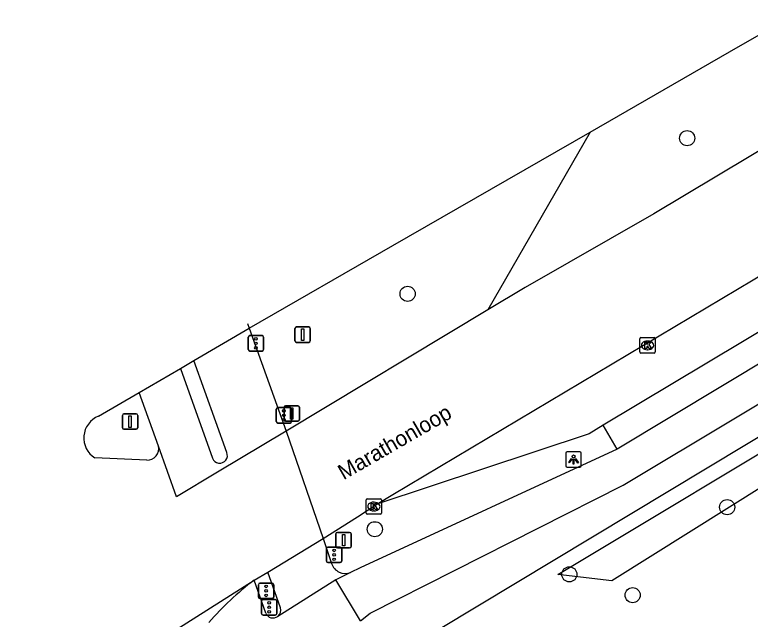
# Model space of a CAD drawing. Extents: x 158838 to 160074, y 386376 to 387776.
# Drawn here: x 159127.38 to 159174.89, y 387380.8 to 387419.84 of the extents above; entities that cross this region are included whole.
import ezdxf

# ---------------------------------------------------------------- set-up
doc = ezdxf.new("R2010")
doc.units = 0
for name, color, linetype in [('IMGEO_Berm_groen', 7, 'Continuous'), ('IMGEO_Boom', 7, 'Continuous'), ('IMGEO_Fietspad_gesloten', 7, 'Continuous'), ('IMGEO_Fietspad_open', 7, 'Continuous'), ('IMGEO_Groenvoorziening', 7, 'Continuous'), ('IMGEO_Kolk', 7, 'Continuous'), ('IMGEO_Lichtpunt', 7, 'Continuous'), ('IMGEO_Openbare_ruimte_label', 7, 'Continuous'), ('IMGEO_Portaal', 7, 'Continuous'), ('IMGEO_Rijbaan_lokaal_gesloten', 7, 'Continuous'), ('IMGEO_Rijbaan_lokaal_open', 7, 'Continuous'), ('IMGEO_Verkeersbordpaal', 7, 'Continuous'), ('IMGEO_Verkeersregelinstallatiepaal', 7, 'Continuous'), ('IMGEO_Voetpad_open', 7, 'Continuous')]:
    doc.layers.add(name, color=color, linetype=linetype)

msp = doc.modelspace()

# ---------------------------------------------------------------- linework, layer by layer
at = {"layer": 'IMGEO_Berm_groen'}
msp.add_lwpolyline([(159164.543, 387412.263), (159157.947, 387400.781)], dxfattribs=at)
at = {"layer": 'IMGEO_Boom'}
for centre in [(159170.813, 387411.863), (159152.756, 387401.816), (159173.399, 387388.041), (159150.636, 387386.614), (159163.205, 387383.702), (159167.294, 387382.361)]:
    msp.add_circle(centre, 0.489, dxfattribs=at)
at = {"layer": 'IMGEO_Fietspad_gesloten'}
for points in [[(159149.704, 387380.694), (159150.347, 387381.186), (159166.672, 387389.456), (159181.304, 387398.214), (159200.446, 387410.929), (159304.411, 387471.978), (159321.929, 387480.06)], [(159166.293, 387391.788), (159149.682, 387384.118), (159149.078, 387383.824)], [(159149.078, 387383.824), (159148.12, 387383.346)], [(159149.704, 387380.694), (159148.12, 387383.346)]]:
    msp.add_lwpolyline(points, dxfattribs=at)
at = {"layer": 'IMGEO_Fietspad_open'}
for points in [[(159143.589, 387381.202), (159142.843, 387383.322)], [(159148.12, 387383.346), (159144.371, 387380.989)]]:
    msp.add_lwpolyline(points, dxfattribs=at)
msp.add_arc((159144.062, 387381.396), 0.511, 202.3049, 307.222, dxfattribs=at)
at = {"layer": 'IMGEO_Groenvoorziening'}
msp.add_lwpolyline([(159224.027, 387418.443), (159180.987, 387392.691), (159165.943, 387383.274), (159162.451, 387383.685), (159180.174, 387394.325), (159223.258, 387419.712)], dxfattribs=at)
at = {"layer": 'IMGEO_Kolk'}
for p, q in [((159167.832, 387398.987), (159168.684, 387398.987)), ((159167.757, 387398.061), (159167.757, 387398.913)), ((159168.245, 387398.767), (159168.27, 387398.767)), ((159168.758, 387398.913), (159168.758, 387398.061)), ((159168.268, 387398.207), (159168.243, 387398.207)), ((159168.684, 387397.987), (159167.832, 387397.987)), ((159150.078, 387387.656), (159150.078, 387388.508)), ((159150.153, 387388.582), (159151.005, 387388.582)), ((159151.079, 387388.508), (159151.079, 387387.656)), ((159150.566, 387388.362), (159150.591, 387388.362)), ((159151.005, 387387.582), (159150.153, 387387.582)), ((159150.589, 387387.802), (159150.564, 387387.802))]:
    msp.add_line(p, q, dxfattribs=at)
for points in [[(159167.832, 387398.987), (159168.684, 387398.987)], [(159167.757, 387398.061), (159167.757, 387398.913)], [(159168.078, 387398.687), (159168.201, 387398.687), (159168.201, 387398.536), (159168.331, 387398.687), (159168.495, 387398.687), (159168.349, 387398.536), (159168.502, 387398.287), (159168.35, 387398.287), (159168.265, 387398.451), (159168.201, 387398.384), (159168.201, 387398.287), (159168.078, 387398.287), (159168.078, 387398.687)], [(159168.758, 387398.913), (159168.758, 387398.061)], [(159168.684, 387397.987), (159167.832, 387397.987)], [(159150.078, 387387.656), (159150.078, 387388.508)], [(159150.153, 387388.582), (159151.005, 387388.582)], [(159151.079, 387388.508), (159151.079, 387387.656)], [(159150.399, 387388.282), (159150.522, 387388.282), (159150.522, 387388.131), (159150.652, 387388.282), (159150.816, 387388.282), (159150.67, 387388.131), (159150.823, 387387.882), (159150.671, 387387.882), (159150.586, 387388.046), (159150.522, 387387.979), (159150.522, 387387.882), (159150.399, 387387.882), (159150.399, 387388.282)], [(159151.005, 387387.582), (159150.153, 387387.582)]]:
    msp.add_lwpolyline(points, dxfattribs=at)
for centre, start, end in [((159167.834, 387398.911), 91.552, 178.448), ((159167.834, 387398.911), 91.552, 178.448), ((159168.682, 387398.911), 1.552, 88.448), ((159168.682, 387398.911), 1.552, 88.448), ((159167.834, 387398.063), 181.552, 268.448), ((159167.834, 387398.063), 181.552, 268.448), ((159168.682, 387398.063), 271.552, 358.448), ((159168.682, 387398.063), 271.552, 358.448), ((159150.155, 387388.506), 91.552, 178.448), ((159150.155, 387388.506), 91.552, 178.448), ((159151.003, 387388.506), 1.552, 88.448), ((159151.003, 387388.506), 1.552, 88.448), ((159150.155, 387387.658), 181.552, 268.448), ((159150.155, 387387.658), 181.552, 268.448), ((159151.003, 387387.658), 271.552, 358.448), ((159151.003, 387387.658), 271.552, 358.448)]:
    msp.add_arc(centre, 0.0765, start, end, dxfattribs=at)
for centre, major_axis, ratio, start_param, end_param in [((159168.244, 387398.487), (-0.387, 0.002), 0.722429, 4.712389, 7.853982), ((159168.269, 387398.487), (-0.39, 0.002), 0.717154, 1.570796, 4.712389), ((159150.565, 387388.082), (-0.387, 0.002), 0.722429, 4.712389, 7.853982), ((159150.59, 387388.082), (-0.39, 0.002), 0.717154, 1.570796, 4.712389)]:
    msp.add_ellipse(centre, major_axis=major_axis, ratio=ratio, start_param=start_param, end_param=end_param, dxfattribs=at)
at = {"layer": 'IMGEO_Lichtpunt'}
for p, q in [((159162.978, 387391.518), (159162.978, 387390.711)), ((159162.978, 387391.518), (159162.978, 387390.711)), ((159163.88, 387391.613), (159163.072, 387391.613)), ((159163.88, 387391.613), (159163.072, 387391.613)), ((159163.974, 387390.711), (159163.974, 387391.518)), ((159163.974, 387390.711), (159163.974, 387391.518)), ((159163.072, 387390.617), (159163.88, 387390.617)), ((159163.072, 387390.617), (159163.88, 387390.617))]:
    msp.add_line(p, q, dxfattribs=at)
for points in [[(159163.352, 387391.182), (159163.391, 387391.154), (159163.203, 387390.892), (159163.165, 387390.919), (159163.352, 387391.182)], [(159163.454, 387391.134), (159163.501, 387391.134), (159163.501, 387390.812), (159163.454, 387390.812), (159163.454, 387391.134)], [(159163.564, 387391.154), (159163.602, 387391.181), (159163.789, 387390.919), (159163.75, 387390.891), (159163.564, 387391.154)]]:
    msp.add_lwpolyline(points, dxfattribs=at)
msp.add_circle((159163.477, 387391.316), 0.0994, dxfattribs=at)
for centre, start, end in [((159163.072, 387391.518), 90, 180), ((159163.072, 387391.518), 90, 180), ((159163.88, 387391.518), 0, 90), ((159163.88, 387391.518), 0, 90), ((159163.072, 387390.711), 180, 270), ((159163.072, 387390.711), 180, 270), ((159163.88, 387390.711), 270, 0), ((159163.88, 387390.711), 270, 360)]:
    msp.add_arc(centre, 0.0946, start, end, dxfattribs=at)
at = {"layer": 'IMGEO_Portaal'}
for p, q in [((159134.333, 387393.168), (159134.333, 387393.968)), ((159134.333, 387393.968), (159134.333, 387393.168)), ((159134.433, 387394.068), (159135.223, 387394.068)), ((159135.223, 387394.068), (159134.433, 387394.068)), ((159135.323, 387393.968), (159135.323, 387393.168)), ((159135.323, 387393.168), (159135.323, 387393.968)), ((159135.223, 387393.068), (159134.433, 387393.068)), ((159134.433, 387393.068), (159135.223, 387393.068))]:
    msp.add_line(p, q, dxfattribs=at)
msp.add_lwpolyline([(159134.753, 387393.943), (159134.903, 387393.943), (159134.903, 387393.193), (159134.753, 387393.193), (159134.753, 387393.943)], dxfattribs=at)
for centre, start, end in [((159134.433, 387393.968), 90, 180), ((159134.433, 387393.968), 90, 180), ((159135.223, 387393.968), 0, 90), ((159135.223, 387393.968), 360, 90), ((159134.433, 387393.168), 180, 270), ((159134.433, 387393.168), 180, 270), ((159135.223, 387393.168), 270, 0), ((159135.223, 387393.168), 270, 0)]:
    msp.add_arc(centre, 0.1, start, end, dxfattribs=at)
at = {"layer": 'IMGEO_Rijbaan_lokaal_gesloten'}
for points in [[(159164.543, 387412.263), (159173.556, 387417.445), (159208.869, 387437.673)], [(159211.034, 387434.191), (159209.275, 387432.839), (159202.806, 387428.025), (159193.533, 387421.89), (159193.065, 387421.61), (159187.255, 387418.091), (159168.66, 387406.981), (159160.352, 387402.226), (159157.947, 387400.781)], [(159142.53, 387399.589), (159151.799, 387404.936), (159164.543, 387412.263)], [(159150.764, 387388.223), (159151.806, 387388.855), (159190.265, 387411.767)], [(159178.882, 387401.4), (159165.386, 387393.326)], [(159157.947, 387400.781), (159144.916, 387392.953)], [(159142.421, 387399.894), (159142.53, 387399.589)], [(159138.955, 387397.502), (159142.53, 387399.589)], [(159138.085, 387396.994), (159138.955, 387397.502)], [(159135.422, 387395.439), (159138.085, 387396.994)], [(159132.79, 387393.91), (159135.422, 387395.439)], [(159165.386, 387393.326), (159164.493, 387392.784), (159150.764, 387388.223)], [(159144.916, 387392.953), (159140.483, 387390.29), (159137.835, 387388.7), (159136.658, 387391.987)], [(159144.916, 387392.953), (159147.294, 387386.016)], [(159135.908, 387391.08), (159132.56, 387391.226)], [(159147.294, 387386.016), (159149.529, 387387.407), (159150.764, 387388.223)], [(159143.721, 387383.837), (159147.294, 387386.016)], [(159142.843, 387383.322), (159143.721, 387383.837)], [(159127.377, 387373.526), (159142.843, 387383.322)]]:
    msp.add_lwpolyline(points, dxfattribs=at)
for centre, radius, start, end in [((159133.343, 387392.511), 1.505, 111.5713, 238.633), ((159135.936, 387391.821), 0.741, 267.8709, 12.9543), ((159153.949, 387368.484), 18.534, 126.8157, 139.1869)]:
    msp.add_arc(centre, radius, start, end, dxfattribs=at)
at = {"layer": 'IMGEO_Rijbaan_lokaal_open'}
for points in [[(159179.789, 387399.908), (159166.293, 387391.788)], [(159166.293, 387391.788), (159165.386, 387393.326)]]:
    msp.add_lwpolyline(points, dxfattribs=at)
at = {"layer": 'IMGEO_Verkeersbordpaal'}
for p, q in [((159145.48, 387398.779), (159145.48, 387399.579)), ((159145.48, 387399.579), (159145.48, 387398.779)), ((159145.58, 387399.679), (159146.37, 387399.679)), ((159146.37, 387399.679), (159145.58, 387399.679)), ((159146.47, 387399.579), (159146.47, 387398.779)), ((159146.47, 387398.779), (159146.47, 387399.579)), ((159146.37, 387398.679), (159145.58, 387398.679)), ((159145.58, 387398.679), (159146.37, 387398.679)), ((159144.773, 387393.688), (159144.773, 387394.488)), ((159144.773, 387394.488), (159144.773, 387393.688)), ((159144.873, 387394.588), (159145.663, 387394.588)), ((159145.663, 387394.588), (159144.873, 387394.588)), ((159145.763, 387394.488), (159145.763, 387393.688)), ((159145.763, 387393.688), (159145.763, 387394.488)), ((159145.663, 387393.588), (159144.873, 387393.588)), ((159144.873, 387393.588), (159145.663, 387393.588)), ((159148.123, 387385.509), (159148.123, 387386.309)), ((159148.123, 387386.309), (159148.123, 387385.509)), ((159148.223, 387386.409), (159149.013, 387386.409)), ((159149.013, 387386.409), (159148.223, 387386.409)), ((159149.113, 387386.309), (159149.113, 387385.509)), ((159149.113, 387385.509), (159149.113, 387386.309)), ((159149.013, 387385.409), (159148.223, 387385.409)), ((159148.223, 387385.409), (159149.013, 387385.409))]:
    msp.add_line(p, q, dxfattribs=at)
for points in [[(159145.9, 387399.554), (159146.05, 387399.554), (159146.05, 387398.804), (159145.9, 387398.804), (159145.9, 387399.554)], [(159145.193, 387394.463), (159145.343, 387394.463), (159145.343, 387393.713), (159145.193, 387393.713), (159145.193, 387394.463)], [(159148.543, 387386.284), (159148.693, 387386.284), (159148.693, 387385.534), (159148.543, 387385.534), (159148.543, 387386.284)]]:
    msp.add_lwpolyline(points, dxfattribs=at)
for centre, start, end in [((159145.58, 387399.579), 90, 180), ((159145.58, 387399.579), 90, 180), ((159146.37, 387399.579), 0, 90), ((159146.37, 387399.579), 360, 90), ((159145.58, 387398.779), 180, 270), ((159145.58, 387398.779), 180, 270), ((159146.37, 387398.779), 270, 0), ((159146.37, 387398.779), 270, 0), ((159144.873, 387394.488), 90, 180), ((159144.873, 387394.488), 90, 180), ((159145.663, 387394.488), 0, 90), ((159145.663, 387394.488), 360, 90), ((159144.873, 387393.688), 180, 270), ((159144.873, 387393.688), 180, 270), ((159145.663, 387393.688), 270, 0), ((159145.663, 387393.688), 270, 0), ((159148.223, 387386.309), 90, 180), ((159148.223, 387386.309), 90, 180), ((159149.013, 387386.309), 0, 90), ((159149.013, 387386.309), 360, 90), ((159148.223, 387385.509), 180, 270), ((159148.223, 387385.509), 180, 270), ((159149.013, 387385.509), 270, 0), ((159149.013, 387385.509), 270, 0)]:
    msp.add_arc(centre, 0.1, start, end, dxfattribs=at)
at = {"layer": 'IMGEO_Verkeersregelinstallatiepaal'}
for p, q in [((159142.465, 387398.22), (159142.465, 387399.02)), ((159142.465, 387399.02), (159142.465, 387398.22)), ((159142.565, 387399.12), (159143.355, 387399.12)), ((159143.355, 387399.12), (159142.565, 387399.12)), ((159143.455, 387399.02), (159143.455, 387398.22)), ((159143.455, 387398.22), (159143.455, 387399.02)), ((159143.355, 387398.12), (159142.565, 387398.12)), ((159142.565, 387398.12), (159143.355, 387398.12)), ((159144.271, 387393.568), (159144.271, 387394.368)), ((159144.271, 387394.368), (159144.271, 387393.568)), ((159144.371, 387394.468), (159145.161, 387394.468)), ((159145.161, 387394.468), (159144.371, 387394.468)), ((159145.261, 387394.368), (159145.261, 387393.568)), ((159145.261, 387393.568), (159145.261, 387394.368)), ((159145.161, 387393.468), (159144.371, 387393.468)), ((159144.371, 387393.468), (159145.161, 387393.468)), ((159147.509, 387384.56), (159147.509, 387385.36)), ((159147.509, 387385.36), (159147.509, 387384.56)), ((159147.609, 387385.46), (159148.399, 387385.46)), ((159148.399, 387385.46), (159147.609, 387385.46)), ((159148.499, 387385.36), (159148.499, 387384.56)), ((159148.499, 387384.56), (159148.499, 387385.36)), ((159148.399, 387384.46), (159147.609, 387384.46)), ((159147.609, 387384.46), (159148.399, 387384.46)), ((159143.117, 387382.234), (159143.117, 387383.034)), ((159143.117, 387383.034), (159143.117, 387382.234)), ((159143.217, 387383.134), (159144.007, 387383.134)), ((159144.007, 387383.134), (159143.217, 387383.134)), ((159144.107, 387383.034), (159144.107, 387382.234)), ((159144.107, 387382.234), (159144.107, 387383.034)), ((159144.007, 387382.134), (159143.217, 387382.134)), ((159143.217, 387382.134), (159144.007, 387382.134)), ((159143.321, 387381.173), (159143.321, 387381.973)), ((159143.321, 387381.973), (159143.321, 387381.173)), ((159143.421, 387382.073), (159144.211, 387382.073)), ((159144.211, 387382.073), (159143.421, 387382.073)), ((159144.311, 387381.973), (159144.311, 387381.173)), ((159144.311, 387381.173), (159144.311, 387381.973)), ((159144.211, 387381.073), (159143.421, 387381.073)), ((159143.421, 387381.073), (159144.211, 387381.073))]:
    msp.add_line(p, q, dxfattribs=at)
for centre in [(159142.96, 387398.91), (159142.96, 387398.62), (159142.96, 387398.33), (159144.766, 387394.258), (159144.766, 387393.968), (159144.766, 387393.678), (159148.004, 387385.25), (159148.004, 387384.96), (159148.004, 387384.67), (159143.612, 387382.924), (159143.612, 387382.634), (159143.612, 387382.344), (159143.816, 387381.863), (159143.816, 387381.573), (159143.816, 387381.283)]:
    msp.add_circle(centre, 0.085, dxfattribs=at)
for centre, start, end in [((159142.565, 387399.02), 90, 180), ((159142.565, 387399.02), 90, 180), ((159143.355, 387399.02), 0, 90), ((159143.355, 387399.02), 360, 90), ((159142.565, 387398.22), 180, 270), ((159142.565, 387398.22), 180, 270), ((159143.355, 387398.22), 270, 0), ((159143.355, 387398.22), 270, 0), ((159144.371, 387394.368), 90, 180), ((159144.371, 387394.368), 90, 180), ((159145.161, 387394.368), 0, 90), ((159145.161, 387394.368), 360, 90), ((159144.371, 387393.568), 180, 270), ((159144.371, 387393.568), 180, 270), ((159145.161, 387393.568), 270, 0), ((159145.161, 387393.568), 270, 0), ((159147.609, 387385.36), 90, 180), ((159147.609, 387385.36), 90, 180), ((159148.399, 387385.36), 0, 90), ((159148.399, 387385.36), 360, 90), ((159147.609, 387384.56), 180, 270), ((159147.609, 387384.56), 180, 270), ((159148.399, 387384.56), 270, 0), ((159148.399, 387384.56), 270, 0), ((159143.217, 387383.034), 90, 180), ((159143.217, 387383.034), 90, 180), ((159144.007, 387383.034), 0, 90), ((159144.007, 387383.034), 360, 90), ((159143.217, 387382.234), 180, 270), ((159143.217, 387382.234), 180, 270), ((159143.421, 387381.973), 90, 180), ((159143.421, 387381.973), 90, 180), ((159144.007, 387382.234), 270, 0), ((159144.007, 387382.234), 270, 0), ((159144.211, 387381.973), 0, 90), ((159144.211, 387381.973), 360, 90), ((159143.421, 387381.173), 180, 270), ((159143.421, 387381.173), 180, 270), ((159144.211, 387381.173), 270, 0), ((159144.211, 387381.173), 270, 0)]:
    msp.add_arc(centre, 0.1, start, end, dxfattribs=at)
at = {"layer": 'IMGEO_Voetpad_open'}
for points in [[(159149.879, 387377.204), (159179.519, 387395.031), (159202.774, 387408.77), (159222.781, 387420.499)], [(159142.53, 387399.589), (159144.916, 387392.953)], [(159141.076, 387391.575), (159138.955, 387397.502)], [(159138.085, 387396.994), (159140.157, 387391.201)], [(159136.658, 387391.987), (159135.422, 387395.439)], [(159147.294, 387386.016), (159147.845, 387384.398)], [(159144.555, 387381.531), (159143.721, 387383.837)]]:
    msp.add_lwpolyline(points, dxfattribs=at)
for centre, radius, start, end in [((159140.62, 387391.38), 0.496, 201.1978, 23.0913), ((159148.734, 387384.695), 0.937, 198.508, 291.5651), ((159144.062, 387381.396), 0.511, 307.2125, 15.2845)]:
    msp.add_arc(centre, radius, start, end, dxfattribs=at)

# ---------------------------------------------------------------- texts
at = {"layer": 'IMGEO_Openbare_ruimte_label'}
msp.add_text('Marathonloop', height=1, rotation=30.0007, dxfattribs=at).set_placement((159148.624, 387389.769))

doc.saveas('drawing.dxf')
